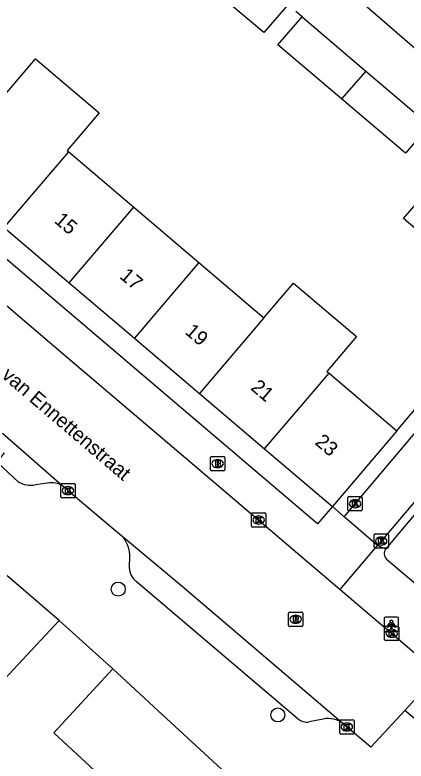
# Model space of a CAD drawing. Extents: x 162532 to 163264, y 381233 to 382042.
# Drawn here: x 163069.6 to 163096.9, y 381569.4 to 381621.4 of the extents above; entities that cross this region are included whole.
import ezdxf

# ---------------------------------------------------------------- set-up
doc = ezdxf.new("R2010")
doc.units = 0
for name, color, linetype in [('IMGEO_Boom', 7, 'Continuous'), ('IMGEO_Brandkraan', 7, 'Continuous'), ('IMGEO_Haag', 7, 'Continuous'), ('IMGEO_Kolk', 7, 'Continuous'), ('IMGEO_Lichtpunt', 7, 'Continuous'), ('IMGEO_Openbare_ruimte_label', 7, 'Continuous'), ('IMGEO_Pand', 7, 'Continuous'), ('IMGEO_Pand_nummerreeks', 7, 'Continuous'), ('IMGEO_Rijbaan_lokaal_open', 7, 'Continuous'), ('IMGEO_Rioolput', 7, 'Continuous'), ('IMGEO_Voetpad_open', 7, 'Continuous')]:
    doc.layers.add(name, color=color, linetype=linetype)

msp = doc.modelspace()

# ---------------------------------------------------------------- linework, layer by layer
at = {"layer": 'IMGEO_Boom'}
for centre in [(163076.845, 381581.391), (163087.978, 381572.61)]:
    msp.add_circle(centre, 0.489, dxfattribs=at)
at = {"layer": 'IMGEO_Brandkraan'}
for p, q in [((163083.356, 381590.646), (163084.208, 381590.646)), ((163083.281, 381589.72), (163083.281, 381590.572)), ((163083.769, 381590.426), (163083.794, 381590.426)), ((163084.282, 381590.572), (163084.282, 381589.72)), ((163084.208, 381589.646), (163083.356, 381589.646)), ((163083.792, 381589.866), (163083.767, 381589.866))]:
    msp.add_line(p, q, dxfattribs=at)
for points in [[(163083.356, 381590.646), (163084.208, 381590.646)], [(163083.281, 381589.72), (163083.281, 381590.572)], [(163083.629, 381590.346), (163083.629, 381589.946), (163083.842, 381589.946)], [(163083.86, 381590.346), (163083.629, 381590.346)], [(163083.808, 381590.265), (163083.754, 381590.265), (163083.754, 381590.189)], [(163083.754, 381590.189), (163083.807, 381590.189)], [(163083.816, 381590.113), (163083.754, 381590.113), (163083.754, 381590.032)], [(163084.282, 381590.572), (163084.282, 381589.72)], [(163084.208, 381589.646), (163083.356, 381589.646)], [(163083.754, 381590.032), (163083.816, 381590.032)]]:
    msp.add_lwpolyline(points, dxfattribs=at)
for centre, radius, start, end in [((163083.358, 381590.57), 0.0765, 91.552, 178.448), ((163083.358, 381590.57), 0.0765, 91.552, 178.448), ((163084.206, 381590.57), 0.0765, 1.552, 88.448), ((163084.206, 381590.57), 0.0765, 1.552, 88.448), ((163083.809, 381590.227), 0.0379, 267.8285, 90.9355), ((163083.817, 381590.072), 0.0404, 269.8759, 90.5077), ((163083.864, 381590.201), 0.145, 59.4692, 91.5367), ((163083.889, 381590.248), 0.0922, 285.5137, 58.1501), ((163083.894, 381590.056), 0.105, 301.3115, 78.989), ((163083.358, 381589.722), 0.0765, 181.552, 268.448), ((163083.358, 381589.722), 0.0765, 181.552, 268.448), ((163083.848, 381590.197), 0.251, 268.6676, 293.5347), ((163084.206, 381589.722), 0.0765, 271.552, 358.448), ((163084.206, 381589.722), 0.0765, 271.552, 358.448)]:
    msp.add_arc(centre, radius, start, end, dxfattribs=at)
for centre, major_axis, ratio, start_param, end_param in [((163083.768, 381590.146), (-0.387, 0.002), 0.722429, 4.712389, 7.853982), ((163083.793, 381590.146), (-0.39, 0.002), 0.717154, 1.570796, 4.712389)]:
    msp.add_ellipse(centre, major_axis=major_axis, ratio=ratio, start_param=start_param, end_param=end_param, dxfattribs=at)
at = {"layer": 'IMGEO_Haag'}
msp.add_lwpolyline([(163095.571, 381583.48), (163098.041, 381581.376), (163098.599, 381580.934)], dxfattribs=at)
at = {"layer": 'IMGEO_Kolk'}
for p, q in [((163072.84, 381587.833), (163072.84, 381588.685)), ((163072.915, 381588.759), (163073.767, 381588.759)), ((163073.841, 381588.685), (163073.841, 381587.833)), ((163073.328, 381588.539), (163073.353, 381588.539)), ((163073.767, 381587.759), (163072.915, 381587.759)), ((163073.351, 381587.979), (163073.326, 381587.979)), ((163092.864, 381586.915), (163092.864, 381587.767)), ((163092.939, 381587.841), (163093.791, 381587.841)), ((163093.352, 381587.621), (163093.377, 381587.621)), ((163093.865, 381587.767), (163093.865, 381586.915)), ((163093.375, 381587.061), (163093.35, 381587.061)), ((163086.142, 381585.784), (163086.142, 381586.636)), ((163086.217, 381586.71), (163087.069, 381586.71)), ((163086.63, 381586.49), (163086.655, 381586.49)), ((163087.143, 381586.636), (163087.143, 381585.784)), ((163093.791, 381586.841), (163092.939, 381586.841)), ((163087.069, 381585.71), (163086.217, 381585.71)), ((163086.653, 381585.93), (163086.628, 381585.93)), ((163094.693, 381584.316), (163094.693, 381585.168)), ((163094.768, 381585.242), (163095.62, 381585.242)), ((163095.181, 381585.022), (163095.206, 381585.022)), ((163095.694, 381585.168), (163095.694, 381584.316)), ((163095.204, 381584.462), (163095.179, 381584.462)), ((163095.62, 381584.242), (163094.768, 381584.242)), ((163095.422, 381577.88), (163095.422, 381578.732)), ((163095.497, 381578.806), (163096.349, 381578.806)), ((163096.423, 381578.732), (163096.423, 381577.88)), ((163095.91, 381578.586), (163095.935, 381578.586)), ((163096.349, 381577.806), (163095.497, 381577.806)), ((163095.933, 381578.026), (163095.908, 381578.026)), ((163092.294, 381571.353), (163092.294, 381572.205)), ((163092.369, 381572.279), (163093.221, 381572.279)), ((163092.782, 381572.059), (163092.807, 381572.059)), ((163093.295, 381572.205), (163093.295, 381571.353)), ((163092.805, 381571.499), (163092.78, 381571.499)), ((163093.221, 381571.279), (163092.369, 381571.279))]:
    msp.add_line(p, q, dxfattribs=at)
for points in [[(163072.84, 381587.833), (163072.84, 381588.685)], [(163072.915, 381588.759), (163073.767, 381588.759)], [(163073.841, 381588.685), (163073.841, 381587.833)], [(163073.161, 381588.459), (163073.284, 381588.459), (163073.284, 381588.308), (163073.414, 381588.459), (163073.578, 381588.459), (163073.432, 381588.308), (163073.585, 381588.059), (163073.433, 381588.059), (163073.348, 381588.223), (163073.284, 381588.156), (163073.284, 381588.059), (163073.161, 381588.059), (163073.161, 381588.459)], [(163073.767, 381587.759), (163072.915, 381587.759)], [(163092.864, 381586.915), (163092.864, 381587.767)], [(163092.939, 381587.841), (163093.791, 381587.841)], [(163093.185, 381587.541), (163093.308, 381587.541), (163093.308, 381587.39), (163093.438, 381587.541), (163093.602, 381587.541), (163093.456, 381587.39), (163093.609, 381587.141), (163093.457, 381587.141), (163093.372, 381587.305), (163093.308, 381587.238), (163093.308, 381587.141), (163093.185, 381587.141), (163093.185, 381587.541)], [(163093.865, 381587.767), (163093.865, 381586.915)], [(163086.142, 381585.784), (163086.142, 381586.636)], [(163086.217, 381586.71), (163087.069, 381586.71)], [(163087.143, 381586.636), (163087.143, 381585.784)], [(163093.791, 381586.841), (163092.939, 381586.841)], [(163086.463, 381586.41), (163086.586, 381586.41), (163086.586, 381586.259), (163086.716, 381586.41), (163086.88, 381586.41), (163086.734, 381586.259), (163086.887, 381586.01), (163086.735, 381586.01), (163086.65, 381586.174), (163086.586, 381586.107), (163086.586, 381586.01), (163086.463, 381586.01), (163086.463, 381586.41)], [(163087.069, 381585.71), (163086.217, 381585.71)], [(163094.693, 381584.316), (163094.693, 381585.168)], [(163094.768, 381585.242), (163095.62, 381585.242)], [(163095.014, 381584.942), (163095.137, 381584.942), (163095.137, 381584.791), (163095.267, 381584.942), (163095.431, 381584.942), (163095.285, 381584.791), (163095.438, 381584.542), (163095.286, 381584.542), (163095.201, 381584.706), (163095.137, 381584.639), (163095.137, 381584.542), (163095.014, 381584.542), (163095.014, 381584.942)], [(163095.694, 381585.168), (163095.694, 381584.316)], [(163095.62, 381584.242), (163094.768, 381584.242)], [(163095.422, 381577.88), (163095.422, 381578.732)], [(163095.497, 381578.806), (163096.349, 381578.806)], [(163096.423, 381578.732), (163096.423, 381577.88)], [(163095.743, 381578.506), (163095.866, 381578.506), (163095.866, 381578.355), (163095.996, 381578.506), (163096.16, 381578.506), (163096.014, 381578.355), (163096.167, 381578.106), (163096.015, 381578.106), (163095.93, 381578.27), (163095.866, 381578.203), (163095.866, 381578.106), (163095.743, 381578.106), (163095.743, 381578.506)], [(163096.349, 381577.806), (163095.497, 381577.806)], [(163092.294, 381571.353), (163092.294, 381572.205)], [(163092.369, 381572.279), (163093.221, 381572.279)], [(163092.615, 381571.979), (163092.738, 381571.979), (163092.738, 381571.828), (163092.868, 381571.979), (163093.032, 381571.979), (163092.886, 381571.828), (163093.039, 381571.579), (163092.887, 381571.579), (163092.802, 381571.743), (163092.738, 381571.676), (163092.738, 381571.579), (163092.615, 381571.579), (163092.615, 381571.979)], [(163093.295, 381572.205), (163093.295, 381571.353)], [(163093.221, 381571.279), (163092.369, 381571.279)]]:
    msp.add_lwpolyline(points, dxfattribs=at)
for centre, start, end in [((163072.917, 381588.683), 91.552, 178.448), ((163072.917, 381588.683), 91.552, 178.448), ((163073.765, 381588.683), 1.552, 88.448), ((163073.765, 381588.683), 1.552, 88.448), ((163072.917, 381587.835), 181.552, 268.448), ((163072.917, 381587.835), 181.552, 268.448), ((163073.765, 381587.835), 271.552, 358.448), ((163073.765, 381587.835), 271.552, 358.448), ((163092.941, 381587.765), 91.552, 178.448), ((163092.941, 381587.765), 91.552, 178.448), ((163093.789, 381587.765), 1.552, 88.448), ((163093.789, 381587.765), 1.552, 88.448), ((163086.219, 381586.634), 91.552, 178.448), ((163086.219, 381586.634), 91.552, 178.448), ((163087.067, 381586.634), 1.552, 88.448), ((163087.067, 381586.634), 1.552, 88.448), ((163092.941, 381586.917), 181.552, 268.448), ((163092.941, 381586.917), 181.552, 268.448), ((163093.789, 381586.917), 271.552, 358.448), ((163093.789, 381586.917), 271.552, 358.448), ((163086.219, 381585.786), 181.552, 268.448), ((163086.219, 381585.786), 181.552, 268.448), ((163087.067, 381585.786), 271.552, 358.448), ((163087.067, 381585.786), 271.552, 358.448), ((163094.77, 381585.166), 91.552, 178.448), ((163094.77, 381585.166), 91.552, 178.448), ((163095.618, 381585.166), 1.552, 88.448), ((163095.618, 381585.166), 1.552, 88.448), ((163094.77, 381584.318), 181.552, 268.448), ((163094.77, 381584.318), 181.552, 268.448), ((163095.618, 381584.318), 271.552, 358.448), ((163095.618, 381584.318), 271.552, 358.448), ((163095.499, 381578.73), 91.552, 178.448), ((163095.499, 381578.73), 91.552, 178.448), ((163096.347, 381578.73), 1.552, 88.448), ((163096.347, 381578.73), 1.552, 88.448), ((163095.499, 381577.882), 181.552, 268.448), ((163095.499, 381577.882), 181.552, 268.448), ((163096.347, 381577.882), 271.552, 358.448), ((163096.347, 381577.882), 271.552, 358.448), ((163092.371, 381572.203), 91.552, 178.448), ((163092.371, 381572.203), 91.552, 178.448), ((163093.219, 381572.203), 1.552, 88.448), ((163093.219, 381572.203), 1.552, 88.448), ((163092.371, 381571.355), 181.552, 268.448), ((163092.371, 381571.355), 181.552, 268.448), ((163093.219, 381571.355), 271.552, 358.448), ((163093.219, 381571.355), 271.552, 358.448)]:
    msp.add_arc(centre, 0.0765, start, end, dxfattribs=at)
for centre, major_axis, ratio, start_param, end_param in [((163073.327, 381588.259), (-0.387, 0.002), 0.722429, 4.712389, 7.853982), ((163073.352, 381588.259), (-0.39, 0.002), 0.717154, 1.570796, 4.712389), ((163093.351, 381587.341), (-0.387, 0.002), 0.722429, 4.712389, 7.853982), ((163093.376, 381587.341), (-0.39, 0.002), 0.717154, 1.570796, 4.712389), ((163086.629, 381586.21), (-0.387, 0.002), 0.722429, 4.712389, 7.853982), ((163086.654, 381586.21), (-0.39, 0.002), 0.717154, 1.570796, 4.712389), ((163095.18, 381584.742), (-0.387, 0.002), 0.722429, 4.712389, 7.853982), ((163095.205, 381584.742), (-0.39, 0.002), 0.717154, 1.570796, 4.712389), ((163095.909, 381578.306), (-0.387, 0.002), 0.722429, 4.712389, 7.853982), ((163095.934, 381578.306), (-0.39, 0.002), 0.717154, 1.570796, 4.712389), ((163092.781, 381571.779), (-0.387, 0.002), 0.722429, 4.712389, 7.853982), ((163092.806, 381571.779), (-0.39, 0.002), 0.717154, 1.570796, 4.712389)]:
    msp.add_ellipse(centre, major_axis=major_axis, ratio=ratio, start_param=start_param, end_param=end_param, dxfattribs=at)
at = {"layer": 'IMGEO_Lichtpunt'}
for p, q in [((163095.404, 381579.343), (163095.404, 381578.536)), ((163095.404, 381579.343), (163095.404, 381578.536)), ((163096.306, 381579.438), (163095.498, 381579.438)), ((163096.306, 381579.438), (163095.498, 381579.438)), ((163096.4, 381578.536), (163096.4, 381579.343)), ((163096.4, 381578.536), (163096.4, 381579.343)), ((163095.498, 381578.442), (163096.306, 381578.442)), ((163095.498, 381578.442), (163096.306, 381578.442))]:
    msp.add_line(p, q, dxfattribs=at)
for points in [[(163095.778, 381579.007), (163095.817, 381578.979), (163095.629, 381578.717), (163095.591, 381578.744), (163095.778, 381579.007)], [(163095.88, 381578.959), (163095.927, 381578.959), (163095.927, 381578.637), (163095.88, 381578.637), (163095.88, 381578.959)], [(163095.99, 381578.979), (163096.028, 381579.006), (163096.215, 381578.744), (163096.176, 381578.716), (163095.99, 381578.979)]]:
    msp.add_lwpolyline(points, dxfattribs=at)
msp.add_circle((163095.903, 381579.141), 0.0994, dxfattribs=at)
for centre, start, end in [((163095.498, 381579.343), 90, 180), ((163095.498, 381579.343), 90, 180), ((163096.306, 381579.343), 0, 90), ((163096.306, 381579.343), 0, 90), ((163095.498, 381578.536), 180, 270), ((163095.498, 381578.536), 180, 270), ((163096.306, 381578.536), 270, 0), ((163096.306, 381578.536), 270, 360)]:
    msp.add_arc(centre, 0.0946, start, end, dxfattribs=at)
at = {"layer": 'IMGEO_Pand'}
for points in [[(163088.678, 381622.137), (163086.999, 381620.199), (163083.268, 381623.372), (163084.919, 381625.324)], [(163092.432, 381615.58), (163087.991, 381619.356), (163089.671, 381621.295)], [(163089.671, 381621.295), (163094.117, 381617.524)], [(163068.848, 381615.752), (163071.078, 381618.366), (163075.507, 381614.599), (163073.282, 381611.982), (163073.389, 381611.891)], [(163094.117, 381617.524), (163092.432, 381615.58)], [(163094.117, 381617.524), (163098.571, 381613.747)], [(163098.571, 381613.747), (163096.891, 381611.789), (163092.432, 381615.58)], [(163103.109, 381609.899), (163101.429, 381607.931), (163099.115, 381605.22), (163096.75, 381607.231), (163099.064, 381609.942), (163097.868, 381610.958), (163099.549, 381612.918)], [(163068.89, 381606.618), (163073.389, 381611.891)], [(163073.389, 381611.891), (163077.929, 381608.029)], [(163073.431, 381602.757), (163077.929, 381608.029)], [(163077.929, 381608.029), (163082.47, 381604.168)], [(163068.89, 381606.618), (163073.431, 381602.757)], [(163082.47, 381604.168), (163077.971, 381598.895)], [(163082.47, 381604.168), (163087.01, 381600.307)], [(163073.431, 381602.757), (163077.971, 381598.895)], [(163087.01, 381600.307), (163089.081, 381602.735), (163093.464, 381599.008), (163091.396, 381596.576), (163091.55, 381596.445)], [(163087.01, 381600.307), (163082.511, 381595.034)], [(163077.971, 381598.895), (163082.511, 381595.034)], [(163087.051, 381591.173), (163091.55, 381596.445)], [(163091.55, 381596.445), (163096.272, 381592.43)], [(163082.511, 381595.034), (163087.051, 381591.173)], [(163096.272, 381592.43), (163091.782, 381587.15)], [(163087.051, 381591.173), (163091.782, 381587.15)], [(163072.717, 381579.194), (163067.892, 381583.334)], [(163066.191, 381577.007), (163068.569, 381574.767), (163072.717, 381579.194)], [(163075.524, 381568.431), (163072.353, 381571.364), (163076.458, 381575.825)], [(163076.458, 381575.825), (163079.637, 381572.9), (163085.215, 381567.768)]]:
    msp.add_lwpolyline(points, dxfattribs=at)
at = {"layer": 'IMGEO_Rijbaan_lokaal_open'}
for points in [[(163092.597, 381586.434), (163095.764, 381590.164), (163104.292, 381600.236), (163128.15, 381628.189), (163132.165, 381632.896)], [(163134.721, 381631.165), (163130.599, 381626.319), (163130.534, 381626.243), (163107.388, 381599.046), (163098.683, 381588.84), (163094.926, 381584.429)], [(163047.311, 381615.079), (163049.581, 381617.775), (163073.333, 381597.517), (163083.862, 381588.576), (163092.321, 381581.371)], [(163072.891, 381588.642), (163068.782, 381592.237)], [(163077.212, 381584.981), (163077.092, 381585.088), (163076.548, 381585.545), (163073.71, 381587.949), (163073.077, 381588.492), (163072.891, 381588.642)], [(163094.926, 381584.429), (163092.597, 381586.434)], [(163092.545, 381571.993), (163081.297, 381581.581), (163077.212, 381584.981)], [(163092.321, 381581.371), (163099.218, 381575.497), (163096.843, 381572.929)], [(163096.843, 381572.929), (163094.467, 381570.361), (163092.545, 381571.993)]]:
    msp.add_lwpolyline(points, dxfattribs=at)
at = {"layer": 'IMGEO_Rioolput'}
for p, q in [((163088.723, 381578.859), (163088.723, 381579.711)), ((163088.798, 381579.785), (163089.65, 381579.785)), ((163089.724, 381579.711), (163089.724, 381578.859)), ((163089.211, 381579.565), (163089.236, 381579.565)), ((163089.65, 381578.785), (163088.798, 381578.785)), ((163089.234, 381579.005), (163089.209, 381579.005))]:
    msp.add_line(p, q, dxfattribs=at)
for points in [[(163088.723, 381578.859), (163088.723, 381579.711)], [(163088.798, 381579.785), (163089.65, 381579.785)], [(163089.724, 381579.711), (163089.724, 381578.859)], [(163089.312, 381579.483), (163089.06, 381579.485), (163089.06, 381579.085)], [(163089.06, 381579.085), (163089.184, 381579.085), (163089.184, 381579.247), (163089.195, 381579.247)], [(163089.238, 381579.404), (163089.184, 381579.404), (163089.184, 381579.323)], [(163089.184, 381579.323), (163089.236, 381579.323)], [(163089.242, 381579.218), (163089.313, 381579.085), (163089.453, 381579.085), (163089.388, 381579.211)], [(163089.65, 381578.785), (163088.798, 381578.785)]]:
    msp.add_lwpolyline(points, dxfattribs=at)
for centre, radius, start, end in [((163088.8, 381579.709), 0.0765, 91.552, 178.448), ((163088.8, 381579.709), 0.0765, 91.552, 178.448), ((163089.648, 381579.709), 0.0765, 1.552, 88.448), ((163089.648, 381579.709), 0.0765, 1.552, 88.448), ((163089.194, 381579.194), 0.0533, 26.0293, 88.6989), ((163089.22, 381579.512), 0.19, 274.7715, 282.9687), ((163089.244, 381579.308), 0.0964, 77.0061, 93.1865), ((163089.258, 381579.365), 0.0378, 276.6634, 79.6772), ((163089.311, 381579.373), 0.109, 350.3612, 89.416), ((163089.309, 381579.373), 0.112, 277.5842, 350.9817), ((163089.293, 381579.158), 0.108, 29.5134, 73.7905), ((163088.8, 381578.861), 0.0765, 181.552, 268.448), ((163088.8, 381578.861), 0.0765, 181.552, 268.448), ((163089.648, 381578.861), 0.0765, 271.552, 358.448), ((163089.648, 381578.861), 0.0765, 271.552, 358.448)]:
    msp.add_arc(centre, radius, start, end, dxfattribs=at)
for centre, major_axis, ratio, start_param, end_param in [((163089.21, 381579.285), (-0.387, 0.002), 0.722429, 4.712389, 7.853982), ((163089.235, 381579.285), (-0.39, 0.002), 0.717154, 1.570796, 4.712389)]:
    msp.add_ellipse(centre, major_axis=major_axis, ratio=ratio, start_param=start_param, end_param=end_param, dxfattribs=at)
at = {"layer": 'IMGEO_Voetpad_open'}
for points in [[(163102.887, 381614.472), (163092.839, 381623.185), (163098.774, 381630.031), (163108.816, 381621.31), (163102.887, 381614.472)], [(163089.671, 381621.295), (163089.235, 381621.665)], [(163091.782, 381587.15), (163090.743, 381585.944), (163054.249, 381616.985)], [(163096.272, 381592.43), (163106.042, 381604.009)], [(163069.885, 381588.859), (163068.373, 381590.239), (163068.908, 381590.902)], [(163071.752, 381588.756), (163071.053, 381588.655)], [(163091.782, 381587.15), (163092.597, 381586.434)], [(163098.3, 381587.494), (163096.941, 381585.897), (163095.51, 381584.197)], [(163092.321, 381581.371), (163094.926, 381584.429)], [(163094.926, 381584.429), (163095.51, 381584.197)], [(163077.621, 381582.806), (163077.648, 381583.822)], [(163095.571, 381583.48), (163098.488, 381581.022)], [(163089.397, 381572.324), (163078.097, 381581.931)], [(163076.458, 381575.825), (163072.717, 381579.194)], [(163099.859, 381570.401), (163096.843, 381572.929)], [(163091.132, 381572.324), (163090.156, 381572.127)]]:
    msp.add_lwpolyline(points, dxfattribs=at)
for centre, radius, start, end in [((163070.781, 381590.545), 1.909, 242.0043, 278.1813), ((163072.164, 381587.128), 1.679, 64.3565, 104.2123), ((163075.342, 381583.616), 2.315, 5.1037, 36.1275), ((163095.928, 381583.871), 0.53, 142.0719, 227.6538), ((163078.842, 381582.903), 1.225, 184.5542, 232.5381), ((163090.011, 381573.13), 1.013, 232.6809, 278.2188), ((163091.493, 381570.684), 1.68, 51.2213, 102.4107)]:
    msp.add_arc(centre, radius, start, end, dxfattribs=at)

# ---------------------------------------------------------------- texts
at = {"layer": 'IMGEO_Openbare_ruimte_label'}
msp.add_text('van Ennettenstraat', height=1, rotation=319.5416, dxfattribs=at).set_placement((163068.65, 381596.19))
at = {"layer": 'IMGEO_Pand_nummerreeks'}
for s, p in [('15', (163072.32, 381607.009)), ('17', (163076.883, 381603.128)), ('19', (163081.446, 381599.248)), ('21', (163086.026, 381595.352)), ('23', (163090.503, 381591.545))]:
    msp.add_text(s, height=1, rotation=319.6203, dxfattribs=at).set_placement(p)

doc.saveas('drawing.dxf')
